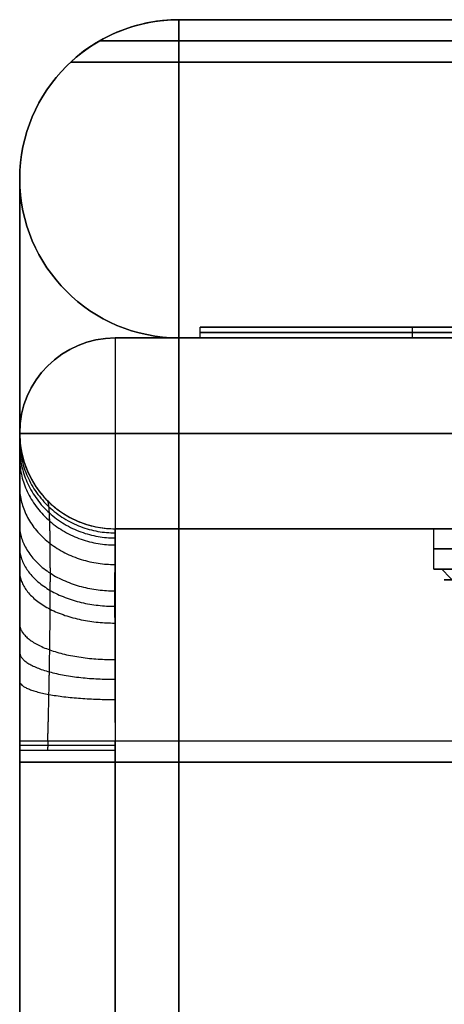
# Model space of a CAD drawing. Header units: millimetres. Extents: x -326 to 329, y -280 to 343.
# Tile 338 of 656: x -326 to -306, y 274 to 320. Entities that reach past the tile are written whole.
import ezdxf

# ---------------------------------------------------------------- set-up
doc = ezdxf.new("R2010")
doc.units = ezdxf.units.MM
doc.layers.add('Layer 01', color=7, linetype='Continuous', true_color=0x000000)

msp = doc.modelspace()

# ---------------------------------------------------------------- linework, layer by layer
at = {"layer": 'Layer 01'}
for p, q in [((-318.875, 320.49, 63.688), (-273.875, 320.49, 63.688)), ((-318.875, 320.49, -201.812), (-273.875, 320.49, -201.812)), ((-270.133, 319.49, -62.312), (-322.616, 319.49, -62.312)), ((-322.616, 319.49, -63.312), (-270.133, 319.49, -63.312)), ((-323.974, 318.49, -62.812), (-268.776, 318.49, -62.812)), ((-317.875, 305.99, -57.562), (-274.875, 305.99, -57.562)), ((-321.875, 305.49, -41.312), (-301.498, 305.49, -41.312)), ((-318.875, 305.49, -75.312), (-300.528, 305.49, -75.312)), ((-317.875, 305.49, -57.562), (-274.875, 305.49, -57.562)), ((-326.375, 300.99, -50.034), (-326.375, 300.98, -50.034)), ((-326.375, 300.985, -70.312), (-326.375, 300.985, -29.918)), ((-321.885, 296.49, -41.322), (-301.506, 296.49, -41.322)), ((-306.875, 296.49, -80.312), (-301.525, 296.49, -80.312)), ((-306.875, 294.59, -80.312), (-306.875, 296.49, -80.312)), ((-306.875, 296.49, -45.312), (-301.525, 296.49, -45.312)), ((-306.875, 294.59, -45.312), (-306.875, 296.49, -45.312)), ((-326.375, 285.884, -14.817), (-326.375, -244.903, -14.817)), ((-12.054, 285.49, -10.312), (-321.875, 285.49, -10.312))]:
    msp.add_line(p, q, dxfattribs=at)
for centre, radius, start, end in [((-318.875, 312.99, -340.312), 7.5, 90, 180), ((-318.875, 312.99, -62.312), 7.5, 90, 132.8334), ((-318.875, 312.99, -340.312), 7.5, 180, 270), ((-318.875, 312.99, -75.312), 7.5, 180, 270), ((-321.875, 300.99, -70.312), 4.5, 90, 180), ((-321.885, 300.98, -29.755), 4.49, 180, 270), ((-321.885, 300.98, -70.312), 4.49, 180, 270), ((-321.885, 300.98, -50.034), 4.49, 180, 270)]:
    msp.add_arc(centre, radius, start, end, dxfattribs=at)
at = {"layer": 'Layer 01', "extrusion": (0, 0, -1)}
for centre, radius, start, end in [((318.875, 312.99, -189.688), 7.5, 0, 90), ((318.875, 312.99, 75.312), 7.5, 0, 90), ((318.875, 312.99, 63.312), 7.5, 47.1666, 90), ((318.875, 312.99, -189.688), 7.5, 270, 360), ((321.875, 300.99, 30.312), 4.5, 360, 90), ((321.875, 300.99, 50.312), 4.5, 0, 90)]:
    msp.add_arc(centre, radius, start, end, dxfattribs=at)
at = {"layer": 'Layer 01', "extrusion": (1, 0, 0)}
for centre, radius, start, end in [((285.49, -340.312, -318.875), 35, 270, 0), ((285.49, 189.688, -318.875), 35, 360, 90), ((285.49, 189.688, -326.375), 27.5, 360, 90), ((285.49, -340.312, -326.375), 27.5, 270, 0), ((285.49, -30.312, -321.875), 20, 0, 90), ((285.49, -340.312, -318.875), 20, 270, 0), ((285.49, 189.688, -318.875), 20, 360, 90), ((285.49, -30.312, -326.375), 15.5, 2.0582, 3.6938), ((285.49, -30.312, -326.375), 15.5, 3.6938, 86.3062), ((285.49, -30.312, -326.375), 15.5, 86.3062, 87.9418)]:
    msp.add_arc(centre, radius, start, end, dxfattribs=at)
at = {"layer": 'Layer 01', "extrusion": (0, 1, 0)}
for centre, radius, start, end in [((296.375, -45.312, 320.29), 9, 205.8112, 25.8112), ((301.375, -70.312, 305.49), 20.5, 270.1297, 0), ((301.375, -70.312, 300.98), 25, 270, 0), ((296.375, -80.312, 296.49), 10.5, 254.4311, 74.4311), ((296.375, -45.312, 296.49), 10.5, 254.4311, 74.4311), ((296.375, -80.312, 295.54), 10.5, 254.4311, 74.4311), ((296.375, -45.312, 295.54), 10.5, 254.4311, 74.4311), ((296.375, -80.312, 294.59), 10.5, 254.4311, 74.4311), ((296.375, -45.312, 294.59), 10.5, 254.4311, 74.4311), ((296.375, -45.312, 294.09), 10, 254.4311, 74.4311), ((296.375, -45.312, 291.29), 9, 321.0576, 141.0576), ((296.375, -80.312, 291.29), 9, 321.0576, 141.0576), ((318.875, 217.188, 285.49), 7.5, 360, 90), ((318.875, -367.812, 285.49), 7.5, 270, 0), ((318.875, 217.188, 285.49), 7.5, 270, 0), ((318.875, -367.812, 285.49), 7.5, 0, 90)]:
    msp.add_arc(centre, radius, start, end, dxfattribs=at)
at = {"layer": 'Layer 01', "extrusion": (0, -1, 0)}
for centre, radius, start, end in [((-296.375, -45.312, -319.29), 9, 154.1888, 334.1888), ((-296.375, -45.312, -318.29), 9, 154.1888, 334.1888), ((-301.375, -70.312, -300.99), 25, 180, 270), ((-301.375, -70.312, -300.985), 25, 180, 270), ((-301.375, -70.312, -296.49), 20.51, 180, 269.8706), ((-296.375, -80.312, -294.09), 10, 105.5689, 285.5689), ((-296.375, -45.312, -293.89), 9, 38.9424, 218.9424), ((-296.375, -80.312, -293.89), 9, 38.9424, 218.9424), ((-296.375, -45.312, -292.59), 9, 38.9424, 218.9424), ((-296.375, -80.312, -292.59), 9, 38.9424, 218.9424), ((-321.885, -14.822, -286.047), 4.49, 180, 270), ((-321.875, -14.812, -285.49), 4.5, 90, 180)]:
    msp.add_arc(centre, radius, start, end, dxfattribs=at)
at = {"layer": 'Layer 01', "extrusion": (-1, 0, 0)}
for start, end in [(177.9418, 180), (90, 92.0582)]:
    msp.add_arc((-285.49, -30.312, 326.375), 15.5, start, end, dxfattribs=at)
at = {"layer": 'Layer 01', "extrusion": (-0.000319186, 5.55492e-15, 1)}
msp.add_arc((-321.894, 300.98, -29.209), 4.49, 180.2833, 270, dxfattribs=at)
at = {"layer": 'Layer 01', "extrusion": (0.000319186, -1, 6.0768e-13)}
msp.add_arc((-321.793, -14.822, -286.593), 4.49, 180.2833, 270, dxfattribs=at)
at = {"layer": 'Layer 01'}
for points, degree in [([(-318.875, 320.49, -62.312), (-318.875, 320.49, 189.688)], 1), ([(-318.875, 320.49, 189.688), (-273.875, 320.49, 189.688)], 1), ([(-273.875, 320.49, -62.312), (-318.875, 320.49, -62.312)], 1), ([(-273.875, 320.49, -340.312), (-318.875, 320.49, -340.312)], 1), ([(-318.875, 320.49, -340.312), (-318.875, 320.49, -63.312)], 1), ([(-318.875, 320.49, -63.312), (-273.875, 320.49, -63.312)], 1), ([(-323.974, 318.49, -62.312), (-323.974, 318.49, -63.312)], 1), ([(-268.776, 318.49, -62.312), (-323.974, 318.49, -62.312)], 1), ([(-323.974, 318.49, -63.312), (-268.776, 318.49, -63.312)], 1), ([(-326.375, 312.99, -340.312), (-326.375, 312.99, 189.688)], 1), ([(-317.875, 305.49, -40.312), (-317.875, 305.99, -40.312)], 1), ([(-317.875, 305.49, -74.812), (-317.875, 305.99, -74.812)], 1), ([(-307.875, 305.49, -84.812), (-307.875, 305.99, -84.812)], 1), ([(-307.875, 305.49, -30.312), (-307.875, 305.99, -30.312)], 1), ([(-321.875, 305.49, -70.312), (-321.875, 305.49, -30.312)], 1), ([(-321.875, 305.49, -30.312), (-12.025, 305.49, -30.312)], 1), ([(-318.875, 305.49, -340.312), (-273.875, 305.49, -340.312)], 1), ([(-273.875, 305.49, 189.688), (-318.875, 305.49, 189.688)], 1), ([(-318.875, 305.49, 189.688), (-318.875, 305.49, -340.312)], 1), ([(-326.375, 300.99, -30.312), (-326.375, 300.99, -70.312)], 1), ([(-326.375, 300.99, -70.312), (-326.375, 300.98, -70.312)], 1), ([(-326.375, 300.98, -70.312), (-326.375, 300.98, -29.755)], 1), ([(-321.885, 296.49, -29.312), (-321.885, 296.49, -29.46), (-321.885, 296.49, -29.608), (-321.885, 296.49, -29.755)], 3), ([(-321.885, 296.49, -29.755), (-321.885, 296.49, -70.312)], 1), ([(324.135, 296.49, -29.312), (-321.885, 296.49, -29.312)], 1), ([(-306.008, 294.09, -82.996), (-306.49, 294.59, -83.13)], 1), ([(-306.008, 294.09, -47.996), (-306.49, 294.59, -48.13)], 1), ([(-321.885, 286.047, -19.312), (-321.885, 286.195, -19.312), (-321.885, 286.342, -19.312), (-321.885, 286.49, -19.312)], 3), ([(-321.885, 286.49, -19.312), (324.135, 286.49, -19.312)], 1), ([(-326.375, 286.047, -14.822), (-326.375, -245.066, -14.822)], 1), ([(-321.885, -245.066, -19.312), (-321.885, 286.047, -19.312)], 1), ([(-326.375, 285.49, 217.188), (-326.375, -244.51, 217.188)], 1), ([(-326.375, -244.51, -367.812), (-326.375, 285.49, -367.812)], 1), ([(-326.375, -244.51, -14.812), (-326.375, 285.49, -14.812)], 1), ([(-12.054, 285.49, -10.312), (-321.875, 285.49, -10.312)], 1), ([(-321.875, 285.49, -10.312), (-321.875, -244.51, -10.312)], 1), ([(-318.875, -244.51, -375.312), (-318.875, 285.49, -375.312)], 1), ([(-318.875, 285.49, -375.312), (-273.875, 285.49, -375.312)], 1), ([(-318.875, 285.49, 224.688), (-273.875, 285.49, 224.688)], 1), ([(-318.875, 285.49, 224.688), (-318.875, -244.51, 224.688)], 1), ([(-318.875, 285.49, -360.312), (-318.875, -244.51, -360.312)], 1), ([(-273.875, 285.49, -360.312), (-318.875, 285.49, -360.312)], 1), ([(-318.875, 285.49, 209.688), (-273.875, 285.49, 209.688)], 1), ([(-318.875, -244.51, 209.688), (-318.875, 285.49, 209.688)], 1)]:
    msp.add_open_spline(points, degree=degree, dxfattribs=at)
for points, weights, degree, knots in [([(-307.875, 305.99, -84.812), (-317.875, 305.99, -84.812), (-317.875, 305.99, -74.812), (-317.875, 305.99, -57.562), (-317.875, 305.99, -40.312), (-317.875, 305.99, -30.312), (-307.875, 305.99, -30.312), (-296.375, 305.99, -30.312), (-284.875, 305.99, -30.312), (-274.875, 305.99, -30.312), (-274.875, 305.99, -40.312)], [1, 0.707106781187, 1, 1, 1, 0.707106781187, 1, 1, 1, 0.707106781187, 1], 2, [0, 0, 0, 17.808322, 17.808322, 48.527677, 48.527677, 66.335998, 66.335998, 86.815568, 86.815568, 104.62389, 104.62389, 104.62389]), ([(-274.875, 305.99, -40.312), (-274.875, 305.99, -57.562), (-274.875, 305.99, -74.812), (-274.875, 305.99, -84.812), (-284.875, 305.99, -84.812), (-286.042, 305.99, -84.812), (-287.21, 305.99, -84.812), (-288.199, 305.99, -84.812), (-288.799, 305.99, -84.026), (-289.399, 305.99, -83.24), (-289.139, 305.99, -82.286), (-288.875, 305.99, -81.317), (-288.875, 305.99, -80.312), (-288.875, 305.99, -72.812), (-296.375, 305.99, -72.812), (-303.875, 305.99, -72.812), (-303.875, 305.99, -80.312), (-303.875, 305.99, -81.317), (-303.61, 305.99, -82.286), (-303.54, 305.99, -82.544), (-303.54, 305.99, -82.812), (-303.54, 305.99, -84.812), (-305.54, 305.99, -84.812), (-306.707, 305.99, -84.812), (-307.875, 305.99, -84.812)], [1, 1, 1, 0.707106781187, 1, 1, 1, 0.89637519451, 1, 0.89637519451, 1, 0.991149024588, 1, 0.707106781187, 1, 0.707106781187, 1, 0.991149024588, 1, 0.991149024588, 1, 0.707106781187, 1, 1, 1], 2, [104.62389, 104.62389, 104.62389, 135.087034, 135.087034, 152.746828, 152.746828, 154.808475, 154.808475, 156.555181, 156.555181, 158.301887, 158.301887, 160.075894, 160.075894, 173.32074, 173.32074, 186.565585, 186.565585, 188.339592, 188.339592, 188.812661, 188.812661, 192.34462, 192.34462, 194.406267, 194.406267, 194.406267]), ([(-274.875, 305.74, -40.312), (-274.875, 305.74, -30.312), (-284.875, 305.74, -30.312), (-296.375, 305.74, -30.312), (-307.875, 305.74, -30.312), (-317.875, 305.74, -30.312), (-317.875, 305.74, -40.312), (-317.875, 305.74, -57.562), (-317.875, 305.74, -74.812), (-317.875, 305.74, -84.812), (-307.875, 305.74, -84.812)], [1, 0.707106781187, 1, 1, 1, 0.707106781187, 1, 1, 1, 0.707106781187, 1], 2, [-104.62389, -104.62389, -104.62389, -88.915927, -88.915927, -65.915927, -65.915927, -50.207963, -50.207963, -15.707963, -15.707963, 0, 0, 0]), ([(-274.875, 305.49, -40.312), (-274.875, 305.49, -30.312), (-284.875, 305.49, -30.312), (-296.375, 305.49, -30.312), (-307.875, 305.49, -30.312), (-317.875, 305.49, -30.312), (-317.875, 305.49, -40.312), (-317.875, 305.49, -57.562), (-317.875, 305.49, -74.812), (-317.875, 305.49, -84.812), (-307.875, 305.49, -84.812)], [1, 0.707106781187, 1, 1, 1, 0.707106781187, 1, 1, 1, 0.707106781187, 1], 2, [-104.62389, -104.62389, -104.62389, -86.815568, -86.815568, -66.335998, -66.335998, -48.527677, -48.527677, -17.808322, -17.808322, 0, 0, 0]), ([(-307.875, 305.74, -84.812), (-306.707, 305.74, -84.812), (-305.54, 305.74, -84.812), (-303.54, 305.74, -84.812), (-303.54, 305.74, -82.812), (-303.54, 305.74, -82.544), (-303.61, 305.74, -82.286), (-303.875, 305.74, -81.317), (-303.875, 305.74, -80.312), (-303.875, 305.74, -72.812), (-296.375, 305.74, -72.812), (-288.875, 305.74, -72.812), (-288.875, 305.74, -80.312), (-288.875, 305.74, -81.317), (-289.139, 305.74, -82.286), (-289.399, 305.74, -83.24), (-288.799, 305.74, -84.026), (-288.199, 305.74, -84.812), (-287.21, 305.74, -84.812), (-286.042, 305.74, -84.812), (-284.875, 305.74, -84.812), (-274.875, 305.74, -84.812), (-274.875, 305.74, -74.812), (-274.875, 305.74, -57.562), (-274.875, 305.74, -40.312)], [1, 1, 1, 0.707106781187, 1, 0.991149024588, 1, 0.991149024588, 1, 0.707106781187, 1, 0.707106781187, 1, 0.991149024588, 1, 0.89637519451, 1, 0.89637519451, 1, 1, 1, 0.707106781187, 1, 1, 1], 2, [-194.406267, -194.406267, -194.406267, -192.071418, -192.071418, -188.929826, -188.929826, -188.397238, -188.397238, -186.400032, -186.400032, -174.61906, -174.61906, -162.838087, -162.838087, -160.840882, -160.840882, -159.003792, -159.003792, -157.166702, -157.166702, -154.831853, -154.831853, -139.12389, -139.12389, -104.62389, -104.62389, -104.62389]), ([(-307.875, 305.49, -84.812), (-306.707, 305.49, -84.812), (-305.54, 305.49, -84.812), (-303.54, 305.49, -84.812), (-303.54, 305.49, -82.812), (-303.54, 305.49, -82.544), (-303.61, 305.49, -82.286), (-303.875, 305.49, -81.317), (-303.875, 305.49, -80.312), (-303.875, 305.49, -72.812), (-296.375, 305.49, -72.812), (-288.875, 305.49, -72.812), (-288.875, 305.49, -80.312), (-288.875, 305.49, -81.317), (-289.139, 305.49, -82.286), (-289.399, 305.49, -83.24), (-288.799, 305.49, -84.026), (-288.199, 305.49, -84.812), (-287.21, 305.49, -84.812), (-286.042, 305.49, -84.812), (-284.875, 305.49, -84.812), (-274.875, 305.49, -84.812), (-274.875, 305.49, -74.812), (-274.875, 305.49, -57.562), (-274.875, 305.49, -40.312)], [1, 1, 1, 0.707106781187, 1, 0.991149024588, 1, 0.991149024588, 1, 0.707106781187, 1, 0.707106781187, 1, 0.991149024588, 1, 0.89637519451, 1, 0.89637519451, 1, 1, 1, 0.707106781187, 1, 1, 1], 2, [-194.406267, -194.406267, -194.406267, -192.34462, -192.34462, -188.812661, -188.812661, -188.339592, -188.339592, -186.565585, -186.565585, -173.32074, -173.32074, -160.075894, -160.075894, -158.301887, -158.301887, -156.555181, -156.555181, -154.808475, -154.808475, -152.746828, -152.746828, -135.087034, -135.087034, -104.62389, -104.62389, -104.62389]), ([(-325.052, 286.489, -18.005), (-325.03, 287.231, -18.026), (-325.012, 287.962, -18.118), (-324.99, 289.037, -18.356), (-324.983, 289.392, -18.453), (-324.97, 290.096, -18.68), (-324.965, 290.443, -18.811), (-324.95, 291.452, -19.247), (-324.943, 292.093, -19.598), (-324.936, 293.004, -20.217), (-324.935, 293.301, -20.44), (-324.932, 293.868, -20.909), (-324.932, 294.138, -21.156), (-324.932, 294.912, -21.93), (-324.934, 295.378, -22.493), (-324.943, 296.209, -23.717), (-324.951, 296.561, -24.361), (-324.965, 296.994, -25.367), (-324.97, 297.123, -25.71), (-324.983, 297.35, -26.411), (-324.99, 297.447, -26.77), (-325.013, 297.686, -27.851), (-325.031, 297.776, -28.579), (-325.052, 297.797, -29.313)], [0.854426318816, 0.856842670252, 0.858950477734, 0.861692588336, 0.86253637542, 0.864084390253, 0.864783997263, 0.866637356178, 0.86756295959, 0.868499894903, 0.868736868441, 0.869049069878, 0.869125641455, 0.869123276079, 0.868814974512, 0.867554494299, 0.866618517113, 0.864768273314, 0.864076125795, 0.862534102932, 0.861679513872, 0.858921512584, 0.85681523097, 0.854426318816], 3, [0, 0, 0, 0, 2.796331, 2.796331, 4.194496, 4.194496, 5.592661, 5.592661, 8.388992, 8.388992, 9.787157, 9.787157, 11.185323, 11.185323, 13.981653, 13.981653, 16.777984, 16.777984, 18.176149, 18.176149, 19.574315, 19.574315, 22.370646, 22.370646, 22.370646, 22.370646])]:
    msp.add_rational_spline(points, weights, degree=degree, knots=knots, dxfattribs=at)
for points, weights, degree in [([(-318.875, 285.49, 209.688), (-318.875, 305.49, 209.688), (-318.875, 305.49, 189.688)], [1, 0.707106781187, 1], 2), ([(-318.875, 305.49, -340.312), (-318.875, 305.49, -360.312), (-318.875, 285.49, -360.312)], [1, 0.707106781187, 1], 2), ([(-326.375, 300.99, -30.312), (-326.375, 300.99, -30.022), (-326.375, 300.979, -29.732)], [1, 0.992301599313, 0.985007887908], 2), ([(-326.375, 300.971, -29.534), (-326.365, 296.49, -29.534), (-321.885, 296.49, -29.534)], [1, 0.707856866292, 1], 2), ([(-326.375, 300.524, -26.538), (-326.197, 296.301, -27.376), (-321.889, 296.299, -27.367)], [1.00000000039, 0.721520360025, 1], 2), ([(-326.375, 300.119, -25.189), (-326.137, 296.063, -26.419), (-321.892, 296.06, -26.409)], [1.00000000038, 0.726610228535, 1], 2), ([(-326.375, 299.6, -23.896), (-326.089, 295.734, -25.496), (-321.895, 295.73, -25.487)], [1.00000000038, 0.730770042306, 1], 2), ([(-326.375, 298.229, -21.481), (-326.026, 294.81, -23.764), (-321.901, 294.806, -23.758)], [1.00000000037, 0.736369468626, 1], 2), ([(-325.052, 297.797, -29.313), (-325.055, 297.801, -29.46), (-325.058, 297.803, -29.608), (-325.06, 297.805, -29.755)], [0.854426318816, 0.854053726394, 0.853762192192, 0.853553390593], 3), ([(-326.375, 296.455, -19.357), (-326.005, 293.565, -22.244), (-321.903, 293.565, -22.244)], [1.00000000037, 0.73824970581, 1], 2), ([(-326.375, 295.434, -18.422), (-326.011, 292.836, -21.584), (-321.902, 292.839, -21.586)], [1.00000000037, 0.737785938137, 1], 2), ([(-326.375, 294.325, -17.576), (-326.026, 292.041, -20.994), (-321.901, 292.046, -20.998)], [1.00000000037, 0.73637516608, 1], 2), ([(-326.375, 291.917, -16.207), (-326.089, 290.314, -20.072), (-321.895, 290.323, -20.076)], [1.00000000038, 0.730803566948, 1], 2), ([(-326.375, 290.616, -15.684), (-326.137, 289.385, -19.74), (-321.892, 289.395, -19.743)], [1.00000000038, 0.726620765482, 1], 2), ([(-326.375, 289.273, -15.281), (-326.197, 288.433, -19.503), (-321.889, 288.442, -19.504)], [1.00000000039, 0.721557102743, 1], 2), ([(-325.052, 286.489, -18.005), (-325.055, 286.342, -18.001), (-325.058, 286.195, -17.999), (-325.06, 286.047, -17.997)], [0.854426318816, 0.854053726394, 0.853762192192, 0.853553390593], 3), ([(-321.885, 286.269, -19.312), (-326.365, 286.268, -19.312), (-326.375, 286.268, -14.832)], [1, 0.707856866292, 1], 2), ([(-318.875, 285.49, 209.688), (-326.375, 285.49, 209.688), (-326.375, 285.49, 217.188)], [1, 0.707106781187, 1], 2)]:
    msp.add_rational_spline(points, weights, degree=degree, dxfattribs=at)
msp.add_open_spline([(-321.885, 296.49, -29.312), (-321.885, 296.49, -28.652), (-321.887, 296.426, -28), (-321.89, 296.233, -27.033), (-321.891, 296.152, -26.712), (-321.893, 295.961, -26.085), (-321.894, 295.851, -25.778), (-321.897, 295.476, -24.876), (-321.899, 295.168, -24.299), (-321.902, 294.435, -23.203), (-321.903, 294.02, -22.7), (-321.903, 293.33, -22.009), (-321.903, 293.088, -21.79), (-321.902, 292.58, -21.373), (-321.902, 292.314, -21.176), (-321.899, 291.498, -20.631), (-321.897, 290.924, -20.325), (-321.894, 290.018, -19.949), (-321.893, 289.707, -19.838), (-321.891, 289.078, -19.647), (-321.89, 288.76, -19.568), (-321.887, 287.8, -19.377), (-321.885, 287.15, -19.312), (-321.885, 286.49, -19.312)], degree=3, knots=[0, 0, 0, 0, 1.965774, 1.965774, 2.948661, 2.948661, 3.931548, 3.931548, 5.897321, 5.897321, 7.863095, 7.863095, 8.845982, 8.845982, 9.828869, 9.828869, 11.794643, 11.794643, 12.77753, 12.77753, 13.760417, 13.760417, 15.726191, 15.726191, 15.726191, 15.726191], dxfattribs=at)

doc.saveas('drawing.dxf')
